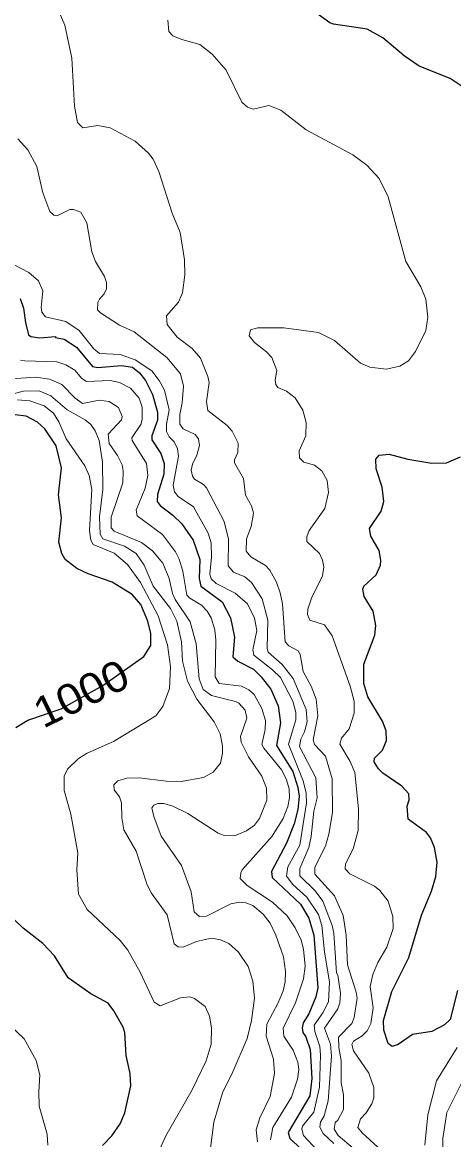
# Model space of a CAD drawing. Extents: x 265 to 291.4, y 7731.5 to 7759.6.
# Drawn here: x 273.156 to 274.292, y 7748.021 to 7750.96 of the extents above; entities that cross this region are included whole.
import ezdxf
from ezdxf.enums import TextEntityAlignment as Align

# ---------------------------------------------------------------- set-up
doc = ezdxf.new("R2010")
doc.units = 0
doc.header["$LTSCALE"] = 0.032
for name, color, linetype, lineweight in [('1', 7, 'Continuous', 25), ('2', 7, 'Continuous', 13), ('61', 7, 'Continuous', 13)]:
    doc.layers.add(name, color=color, linetype=linetype, lineweight=lineweight)

msp = doc.modelspace()

# ---------------------------------------------------------------- linework, layer by layer
at = {"layer": '1'}
for points in [[(274.3222, 7750.786), (274.2824, 7750.8123), (274.2013, 7750.8449), (274.1615, 7750.8719), (274.105, 7750.9197), (274.0644, 7750.9419), (273.9754, 7750.9555), (273.9658, 7750.9594), (273.9061, 7751.0016)], [(273.1504, 7750.234), (273.1592, 7750.2085), (273.1639, 7750.1703), (273.1719, 7750.1377), (273.1782, 7750.1337), (273.2021, 7750.1305), (273.2427, 7750.1337), (273.2435, 7750.1313), (273.2658, 7750.1266), (273.2984, 7750.1059), (273.3406, 7750.055), (273.3549, 7750.0526), (273.4169, 7750.0574), (273.4456, 7750.0534), (273.4646, 7750.0383), (273.4805, 7750.0176), (273.4988, 7749.981), (273.5116, 7749.9349), (273.5116, 7749.9134), (273.4972, 7749.8728), (273.4972, 7749.8617), (273.5203, 7749.8259), (273.5291, 7749.7997), (273.5283, 7749.7718), (273.5116, 7749.7185), (273.5108, 7749.6994), (273.5187, 7749.689), (273.5521, 7749.6636), (273.576, 7749.6405), (273.6054, 7749.5976), (273.6229, 7749.5467), (273.6213, 7749.4974), (273.6261, 7749.4767), (273.6818, 7749.4361), (273.7041, 7749.394), (273.7144, 7749.343), (273.7104, 7749.2913), (273.7232, 7749.2794), (273.7645, 7749.2587), (273.7852, 7749.2388), (273.8099, 7749.2062), (273.8298, 7749.1617), (273.8361, 7749.1171), (273.825, 7749.0575), (273.8687, 7748.989), (273.8815, 7748.9469), (273.8846, 7748.9246), (273.8815, 7748.8896), (273.8719, 7748.8514), (273.8512, 7748.8005), (273.8123, 7748.7265), (273.8138, 7748.7106), (273.8886, 7748.6406)], [(273.1385, 7749.1052), (273.1703, 7749.1243), (273.2585, 7749.1541), (273.3681, 7749.2153), (273.4758, 7749.2921), (273.4941, 7749.3208), (273.4941, 7749.3526), (273.4861, 7749.3844), (273.4678, 7749.429), (273.4447, 7749.4552), (273.3923, 7749.487), (273.3294, 7749.5093), (273.2992, 7749.5236), (273.269, 7749.5467), (273.2594, 7749.5626), (273.2522, 7749.5928), (273.2586, 7749.6565), (273.2514, 7749.7169), (273.2586, 7749.7885), (273.2451, 7749.8458), (273.2148, 7749.8911), (273.1958, 7749.9086), (273.1655, 7749.9245), (273.1369, 7749.9277)], [(274.1193, 7748.2739), (274.1082, 7748.3089), (274.1074, 7748.3344), (274.1289, 7748.4107), (274.1742, 7748.4998), (274.2076, 7748.6112), (274.2331, 7748.6748), (274.245, 7748.713), (274.2482, 7748.7512), (274.2418, 7748.7894), (274.2307, 7748.8148), (274.2204, 7748.8284), (274.1718, 7748.8641), (274.1694, 7748.8984), (274.175, 7748.9151), (274.1742, 7748.9302), (274.1551, 7748.9509), (274.105, 7748.985), (274.0939, 7748.9962), (274.0827, 7749.0145), (274.0835, 7749.0241), (274.1042, 7749.0455), (274.1153, 7749.071), (274.1137, 7749.0964), (274.1042, 7749.1219), (274.066, 7749.1855), (274.0549, 7749.2205), (274.0549, 7749.2715), (274.0843, 7749.3478), (274.0867, 7749.3733), (274.0795, 7749.4115), (274.0565, 7749.4496), (274.0525, 7749.4687), (274.0557, 7749.4767), (274.0875, 7749.5069), (274.0994, 7749.5324), (274.1002, 7749.5451), (274.0954, 7749.5706), (274.074, 7749.6087), (274.07, 7749.6286), (274.101, 7749.674), (274.1082, 7749.6994), (274.1034, 7749.7376), (274.0875, 7749.7853), (274.0867, 7749.8108), (274.0954, 7749.8219), (274.1217, 7749.8243), (274.171, 7749.8108), (274.2347, 7749.8004), (274.2729, 7749.8012), (274.3102, 7749.8171)], [(273.8886, 7748.6406), (273.9101, 7748.6032), (273.9236, 7748.5587), (273.934, 7748.4203), (273.9292, 7748.3964), (273.9101, 7748.3519), (273.8958, 7748.328)], [(273.3668, 7748.0058), (273.3914, 7748.0305), (273.4137, 7748.0623), (273.4256, 7748.091), (273.4416, 7748.1625), (273.44, 7748.1944), (273.4296, 7748.2421), (273.4256, 7748.3026), (273.4217, 7748.3169), (273.397, 7748.3598), (273.3819, 7748.3797), (273.3358, 7748.4043), (273.2769, 7748.4465), (273.2403, 7748.5046), (273.2101, 7748.5372), (273.1576, 7748.577), (273.1353, 7748.5992)], [(274.3023, 7748.4131), (274.2824, 7748.3368)], [(273.8958, 7748.328), (273.8926, 7748.3153), (273.8942, 7748.3026), (273.9029, 7748.2914), (273.9141, 7748.258), (273.9181, 7748.1816), (273.9133, 7748.1363), (273.856, 7748.0392), (273.8608, 7748.0241), (273.9006, 7747.9867)], [(274.2824, 7748.3368), (274.2681, 7748.3232), (274.2347, 7748.3057), (274.1838, 7748.2978), (274.1456, 7748.2707), (274.1297, 7748.2659), (274.1193, 7748.2739)]]:
    msp.add_lwpolyline(points, dxfattribs=at)
at = {"layer": '2'}
for points in [[(273.996, 7748.2294), (273.9897, 7748.2628), (273.9889, 7748.2906), (274.0239, 7748.3264), (274.0302, 7748.3423), (274.0374, 7748.3932), (274.035, 7748.4091), (274.0127, 7748.4807), (274.0088, 7748.5587), (274.0008, 7748.6104), (273.9777, 7748.6621), (273.926, 7748.7194), (273.926, 7748.7377), (273.9539, 7748.7926), (273.9634, 7748.8244), (273.973, 7748.8817), (273.9722, 7748.97), (273.9539, 7749.0296), (273.9252, 7749.0606), (273.922, 7749.0726), (273.934, 7749.1362), (273.93, 7749.18), (273.9165, 7749.2142), (273.8958, 7749.2524), (273.8878, 7749.2969), (273.8823, 7749.3065), (273.8576, 7749.32), (273.8481, 7749.3303), (273.8409, 7749.4305), (273.8353, 7749.4592), (273.825, 7749.4878), (273.8075, 7749.5188), (273.7964, 7749.5316), (273.7574, 7749.5538), (273.7454, 7749.569), (273.7462, 7749.6016), (273.7582, 7749.6342), (273.7645, 7749.6692), (273.759, 7749.6883), (273.7439, 7749.7161), (273.7383, 7749.7599), (273.7144, 7749.8012), (273.7144, 7749.8092), (273.7232, 7749.8283), (273.724, 7749.8529), (273.7088, 7749.8848), (273.6953, 7749.8999), (273.6444, 7749.9389), (273.6412, 7749.9627), (273.6476, 7750.0128), (273.6444, 7750.0288), (273.6253, 7750.0765), (273.603, 7750.1019), (273.5633, 7750.1321), (273.537, 7750.1656), (273.5354, 7750.1878), (273.5673, 7750.2244), (273.5776, 7750.2483), (273.584, 7750.296), (273.5832, 7750.3358), (273.5712, 7750.4074), (273.5506, 7750.4583), (273.5156, 7750.5681), (273.5004, 7750.5999), (273.4885, 7750.6158), (273.4527, 7750.6476), (273.3867, 7750.6826), (273.3549, 7750.689), (273.3151, 7750.6826), (273.3008, 7750.697), (273.2928, 7750.7399), (273.2865, 7750.8656), (273.2674, 7750.9531), (273.2499, 7750.9929)], [(273.5394, 7750.9658), (273.5418, 7750.9364), (273.5522, 7750.9245), (273.576, 7750.9149), (273.6237, 7750.9022), (273.6556, 7750.8767), (273.6929, 7750.8346), (273.7343, 7750.7503), (273.7486, 7750.7367), (273.7638, 7750.7319), (273.8051, 7750.7415), (273.8369, 7750.7296), (273.9038, 7750.6771), (274.0263, 7750.6118), (274.0629, 7750.5848), (274.0955, 7750.549), (274.1193, 7750.5013), (274.1663, 7750.331), (274.2052, 7750.2642), (274.2188, 7750.2324), (274.2235, 7750.1847), (274.2188, 7750.1497), (274.1917, 7750.094), (274.1726, 7750.0701), (274.1504, 7750.0558), (274.1138, 7750.0478), (274.0708, 7750.0534), (274.0469, 7750.0637), (273.9777, 7750.1234), (273.9356, 7750.1441), (273.8449, 7750.1568), (273.7765, 7750.1568), (273.7566, 7750.1512), (273.7534, 7750.1353), (273.7669, 7750.1178), (273.7988, 7750.0932), (273.8131, 7750.0781), (273.8258, 7750.0447), (273.8218, 7750.0192), (273.8234, 7750.0073), (273.829, 7749.9993), (273.8513, 7749.9898), (273.8743, 7749.9723), (273.895, 7749.9397), (273.9037, 7749.9078), (273.9022, 7749.8728), (273.8847, 7749.8331), (273.8862, 7749.8148), (273.8974, 7749.8028)], [(273.1441, 7750.654), (273.1703, 7750.6246), (273.1942, 7750.5808), (273.2101, 7750.5116), (273.2283, 7750.4622), (273.2389, 7750.4529), (273.2475, 7750.4509), (273.2813, 7750.4682), (273.2906, 7750.4682), (273.3095, 7750.4607), (273.3254, 7750.4329), (273.339, 7750.3565), (273.3485, 7750.331), (273.3724, 7750.2913), (273.3771, 7750.2754), (273.3771, 7750.2594), (273.3716, 7750.2459), (273.3588, 7750.2324), (273.3549, 7750.2228), (273.3541, 7750.2038), (273.362, 7750.1958), (273.4121, 7750.164), (273.4503, 7750.1457), (273.5362, 7750.0789), (273.572, 7750.0351), (273.58, 7750.0033), (273.5768, 7749.9595), (273.5704, 7749.9285), (273.5704, 7749.9031), (273.5792, 7749.8911), (273.611, 7749.876), (273.6198, 7749.8641), (273.6221, 7749.8474), (273.615, 7749.8219), (273.6038, 7749.7981), (273.6007, 7749.7822), (273.6038, 7749.7662), (273.6094, 7749.7583), (273.6333, 7749.7447), (273.6412, 7749.736), (273.6874, 7749.6469), (273.6985, 7749.6008), (273.6977, 7749.5308), (273.712, 7749.5141), (273.7415, 7749.5013), (273.7598, 7749.4862), (273.7876, 7749.4433), (273.8027, 7749.3876), (273.8003, 7749.3128), (273.8035, 7749.3033), (273.8401, 7749.2706), (273.8695, 7749.2341), (273.9037, 7749.1521), (273.9061, 7749.1203), (273.899, 7749.0933), (273.8894, 7749.0742), (273.8862, 7749.0551), (273.9292, 7748.9723)], [(273.9327, 7747.9935), (273.8963, 7748.0319), (273.8917, 7748.0484), (273.8937, 7748.0564), (273.9235, 7748.0935), (273.9384, 7748.1585), (273.9411, 7748.2433), (273.9391, 7748.2658), (273.9258, 7748.3049), (273.9248, 7748.3222), (273.9473, 7748.354), (273.9619, 7748.3831), (273.9645, 7748.4355), (273.9513, 7748.515), (273.945, 7748.584), (273.9356, 7748.6128), (273.9053, 7748.6589), (273.8687, 7748.6923), (273.8512, 7748.7138), (273.8552, 7748.7385), (273.887, 7748.7958), (273.9045, 7748.9071), (273.9037, 7748.9326), (273.8958, 7748.9644), (273.8568, 7749.0614), (273.8759, 7749.1251), (273.8759, 7749.1442), (273.8679, 7749.1744), (273.8361, 7749.2364), (273.8147, 7749.2571), (273.7653, 7749.2953), (273.7629, 7749.3096), (273.7733, 7749.3605), (273.7677, 7749.3924), (273.7486, 7749.4305), (273.716, 7749.4584), (273.6659, 7749.4838), (273.6532, 7749.4958), (273.65, 7749.5085), (273.654, 7749.5531), (273.6532, 7749.5912), (273.6452, 7749.6167), (273.607, 7749.6859), (273.5665, 7749.7129), (273.5569, 7749.7249), (273.5529, 7749.7424), (273.5673, 7749.8187), (273.5649, 7749.8378), (273.5561, 7749.8569), (273.5426, 7749.8696), (273.5354, 7749.884), (273.5354, 7749.9031), (273.5426, 7749.9412), (273.5299, 7749.9922), (273.5163, 7750.0176), (273.4973, 7750.0431), (273.4527, 7750.0725), (273.4137, 7750.086), (273.3588, 7750.0892), (273.3445, 7750.1011), (273.3055, 7750.1497), (273.2706, 7750.1735), (273.2165, 7750.1854), (273.2069, 7750.1974), (273.2053, 7750.2101), (273.2101, 7750.2539), (273.1981, 7750.2801), (273.1727, 7750.3024), (273.1321, 7750.3231)], [(273.0653, 7750.0749), (273.0884, 7749.9953), (273.0995, 7749.981), (273.1115, 7749.9778), (273.1592, 7749.9898), (273.1997, 7749.9906), (273.2308, 7749.9778)], [(273.1512, 7750.0717), (273.1624, 7750.0693), (273.2467, 7750.0669), (273.2706, 7750.059), (273.2944, 7750.0454), (273.3127, 7750.0232), (273.3246, 7750.0152), (273.3867, 7750.0176), (273.4121, 7750.0128), (273.4408, 7749.9977), (273.4638, 7749.9715), (273.4718, 7749.9476), (273.4718, 7749.9158), (273.4678, 7749.9023), (273.444, 7749.8673), (273.4447, 7749.8601), (273.4829, 7749.7997), (273.4861, 7749.7678), (273.479, 7749.7344), (273.4559, 7749.6771), (273.4583, 7749.662), (273.5251, 7749.6127), (273.5593, 7749.5674), (273.5688, 7749.5483), (273.5784, 7749.5165), (273.5895, 7749.4536), (273.5967, 7749.4449), (273.6277, 7749.4266), (273.6428, 7749.4114), (273.6532, 7749.394), (273.6627, 7749.3621), (273.6651, 7749.3351), (273.6635, 7749.238), (273.6746, 7749.2205), (273.7335, 7749.2134), (273.7526, 7749.2038), (273.7661, 7749.1919), (273.7868, 7749.1553), (273.7964, 7749.1235), (273.7956, 7749.0996), (273.7868, 7749.0606), (273.7916, 7749.0503), (273.8393, 7748.993), (273.852, 7748.9676), (273.8584, 7748.9437), (273.8592, 7748.9198), (273.8552, 7748.8968), (273.8425, 7748.8658), (273.8139, 7748.8196), (273.7351, 7748.7305), (273.7311, 7748.7226), (273.7295, 7748.7074), (273.7478, 7748.6892), (273.8147, 7748.6454), (273.8536, 7748.6096), (273.8743, 7748.5778), (273.8902, 7748.546), (273.8966, 7748.5221), (273.9006, 7748.4776), (273.8966, 7748.4441), (273.8751, 7748.3805), (273.8425, 7748.3137), (273.8449, 7748.293), (273.8695, 7748.2564), (273.8815, 7748.2246), (273.8839, 7748.2055), (273.8807, 7748.18), (273.8648, 7748.1323), (273.8154, 7748.0528), (273.8091, 7748.0201)], [(273.7749, 7748.0146), (273.7717, 7748.0464), (273.7812, 7748.0782), (273.8083, 7748.1339), (273.8202, 7748.1944), (273.817, 7748.2325), (273.7979, 7748.293), (273.7995, 7748.3248), (273.8298, 7748.3805), (273.8425, 7748.4123), (273.8481, 7748.4362), (273.8489, 7748.4632), (273.8433, 7748.5014), (273.8234, 7748.5587), (273.8083, 7748.5905), (273.79, 7748.6144), (273.763, 7748.6366), (273.7447, 7748.6438), (273.7288, 7748.6454), (273.7049, 7748.6414), (273.6412, 7748.6088), (273.6221, 7748.608), (273.6086, 7748.6199), (273.6007, 7748.6724), (273.5752, 7748.7417), (273.5211, 7748.8196), (273.502, 7748.8705), (273.4973, 7748.8936), (273.502, 7748.9007), (273.5124, 7748.9055), (273.5283, 7748.9047), (273.5522, 7748.8984), (273.5919, 7748.8785), (273.6715, 7748.8268), (273.6874, 7748.8212), (273.7144, 7748.8204), (273.7463, 7748.8331), (273.7669, 7748.8482), (273.7804, 7748.8658), (273.7995, 7748.9135), (273.7987, 7748.9453), (273.7868, 7748.9771), (273.7518, 7749.028), (273.7319, 7749.0662), (273.7303, 7749.0813), (273.747, 7749.1299), (273.7423, 7749.1505), (273.7264, 7749.1688), (273.7176, 7749.1736), (273.654, 7749.1895), (273.6317, 7749.2054), (273.6213, 7749.2333), (273.6134, 7749.3255), (273.5975, 7749.3828), (273.5585, 7749.4417), (273.5513, 7749.4576), (273.5426, 7749.4974), (273.5259, 7749.5371), (273.4988, 7749.5698), (273.4694, 7749.592), (273.3978, 7749.6214), (273.3899, 7749.6302), (273.3899, 7749.6581), (273.4209, 7749.7487), (273.4217, 7749.7806), (273.4185, 7749.7965), (273.4066, 7749.8203), (273.3843, 7749.8522), (273.3819, 7749.8768), (273.4169, 7749.9142), (273.4185, 7749.9237), (273.4089, 7749.9468), (273.3843, 7749.9627), (273.3581, 7749.9659), (273.3143, 7749.9571), (273.2944, 7749.9723), (273.2602, 7750.0073), (273.2276, 7750.0216), (273.191, 7750.0271), (273.1274, 7750.0224)], [(273.514, 7747.9859), (273.5338, 7748.0305), (273.6031, 7748.1514), (273.6404, 7748.2278), (273.6532, 7748.2723), (273.654, 7748.3153), (273.6484, 7748.3455), (273.6373, 7748.371), (273.6094, 7748.3924), (273.5967, 7748.3964), (273.5728, 7748.394), (273.5187, 7748.3725), (273.5028, 7748.3829), (273.4662, 7748.4616), (273.4336, 7748.5189), (273.4137, 7748.5444), (273.3262, 7748.6263), (273.304, 7748.6669), (273.2992, 7748.7305), (273.3024, 7748.7751), (273.2833, 7748.8769), (273.2658, 7748.9389), (273.2658, 7748.9771), (273.2745, 7748.9954), (273.304, 7749.0233), (273.3262, 7749.0376), (273.3962, 7749.0686), (273.5076, 7749.1354), (273.5259, 7749.1601), (273.5434, 7749.2078), (273.5458, 7749.2651), (273.5378, 7749.3224), (273.5132, 7749.3987), (273.467, 7749.4862), (273.4328, 7749.534), (273.3978, 7749.5634), (273.3421, 7749.5864), (273.3366, 7749.5976), (273.3326, 7749.6231), (273.339, 7749.7312), (273.3318, 7749.7678), (273.3207, 7749.7933), (273.2713, 7749.8649), (273.2515, 7749.9094), (273.2379, 7749.9317), (273.2133, 7749.9516), (273.1751, 7749.9643), (273.1433, 7749.9667)], [(273.2308, 7749.9778), (273.2737, 7749.9412), (273.3215, 7749.9142), (273.3358, 7749.9023), (273.3477, 7749.8856), (273.358, 7749.8601), (273.3668, 7749.8028), (273.3676, 7749.7312), (273.3588, 7749.6596), (273.3604, 7749.6135), (273.3676, 7749.6016), (273.4249, 7749.5825), (273.4559, 7749.5626), (273.4766, 7749.5324), (273.5004, 7749.4767), (273.5458, 7749.4178), (273.5625, 7749.3844), (273.5752, 7749.3303), (273.5776, 7749.2794), (273.5911, 7749.2269), (273.615, 7749.1792), (273.6611, 7749.1203), (273.677, 7749.0885), (273.6834, 7749.0567), (273.6834, 7749.0376), (273.6778, 7749.0113), (273.6587, 7748.9874), (273.6333, 7748.9731), (273.5744, 7748.9628), (273.5347, 7748.9636), (273.4631, 7748.9723), (273.4312, 7748.9715), (273.4074, 7748.9644), (273.397, 7748.954), (273.3978, 7748.9413), (273.4113, 7748.923), (273.4169, 7748.9071), (273.4177, 7748.8673), (273.4233, 7748.8355), (273.4559, 7748.7798), (273.4837, 7748.6939), (273.4949, 7748.6701), (273.537, 7748.612), (273.5553, 7748.5356), (273.5665, 7748.5277), (273.5792, 7748.5269), (273.6142, 7748.542), (273.654, 7748.5507), (273.6778, 7748.5468), (273.7001, 7748.5372), (273.7248, 7748.5141), (273.7502, 7748.476), (273.7629, 7748.4378), (273.7677, 7748.3932), (273.759, 7748.3344), (273.7478, 7748.2866), (273.7104, 7748.1991), (273.6826, 7748.1435), (273.6603, 7748.0671), (273.6516, 7747.9987)], [(273.8974, 7749.8028), (273.9252, 7749.7949), (273.9451, 7749.7805), (273.9586, 7749.7551), (273.9626, 7749.7233), (273.9523, 7749.6811), (273.9109, 7749.6231)], [(273.9109, 7749.6231), (273.9053, 7749.6071), (273.9053, 7749.5944), (273.9387, 7749.5626), (273.9467, 7749.5451), (273.9499, 7749.5276), (273.9467, 7749.5037), (273.9173, 7749.4449), (273.9077, 7749.4162), (273.9069, 7749.4027), (273.9133, 7749.3876), (273.9515, 7749.3756), (273.9722, 7749.3462), (274.0191, 7749.2142), (274.0294, 7749.1744), (274.0302, 7749.1426), (274.0167, 7749.1012), (273.9968, 7749.0774), (273.992, 7749.0614), (274.0191, 7749.0153), (274.0318, 7748.9867), (274.0414, 7748.8912), (274.0406, 7748.8339), (274.027, 7748.7862), (274.0072, 7748.7464), (274.0064, 7748.7329), (274.0183, 7748.7202), (274.0835, 7748.6876), (274.0971, 7748.6764), (274.1193, 7748.6478), (274.1313, 7748.608), (274.1328, 7748.5762), (274.1161, 7748.5269), (274.0923, 7748.4871), (274.0788, 7748.4553), (274.0724, 7748.4235), (274.0795, 7748.3678), (274.074, 7748.3264), (274.0644, 7748.3073), (274.0509, 7748.2938), (274.0278, 7748.2795), (274.0239, 7748.2707), (274.0278, 7748.2548), (274.0684, 7748.196), (274.0819, 7748.1578), (274.0819, 7748.1307), (274.0764, 7748.1148), (274.0612, 7748.091), (274.0461, 7748.0758), (274.0398, 7748.0528), (274.0509, 7748.0384), (274.1018, 7747.9923)], [(273.9292, 7748.9723), (273.9324, 7748.9198), (273.9236, 7748.8848), (273.9165, 7748.818), (273.9101, 7748.7894), (273.887, 7748.7337), (273.887, 7748.7146)], [(273.887, 7748.7146), (273.9268, 7748.6756), (273.9475, 7748.6478), (273.9722, 7748.5842), (273.9761, 7748.5643), (273.9833, 7748.4593), (273.9865, 7748.4537), (273.9936, 7748.406), (273.992, 7748.3805), (273.9865, 7748.3646), (273.9515, 7748.3137), (273.9674, 7748.2723), (273.9698, 7748.2405), (273.961, 7748.1228), (273.9507, 7748.083), (273.9411, 7748.0671), (273.9395, 7748.0536), (273.9483, 7748.0368), (273.9761, 7748.0106)], [(273.2228, 7748.0066), (273.2212, 7748.0353), (273.2005, 7748.1085), (273.1989, 7748.1466), (273.2021, 7748.1912), (273.1926, 7748.2294), (273.1608, 7748.2858), (273.1218, 7748.3224)], [(274.2156, 7748.0066), (274.2243, 7748.0862), (274.2466, 7748.1753), (274.3015, 7748.2628)], [(273.9769, 7748.048), (273.9801, 7748.0663), (273.9865, 7748.0719), (274.0016, 7748.0997), (274.0016, 7748.1387), (273.9952, 7748.1705), (273.996, 7748.2294)], [(274.3182, 7748.18), (274.2736, 7748.0925), (274.2633, 7748.0241), (274.2625, 7747.9509)], [(274.027, 7747.9987), (273.9881, 7748.0313), (273.9769, 7748.048)]]:
    msp.add_lwpolyline(points, dxfattribs=at)

# ---------------------------------------------------------------- texts
at = {"layer": '61', "width": 1.1}
msp.add_text('1000', height=0.08, rotation=25.946, dxfattribs=at).set_placement((273.3281, 7749.1587), align=Align.CENTER)

doc.saveas('drawing.dxf')
